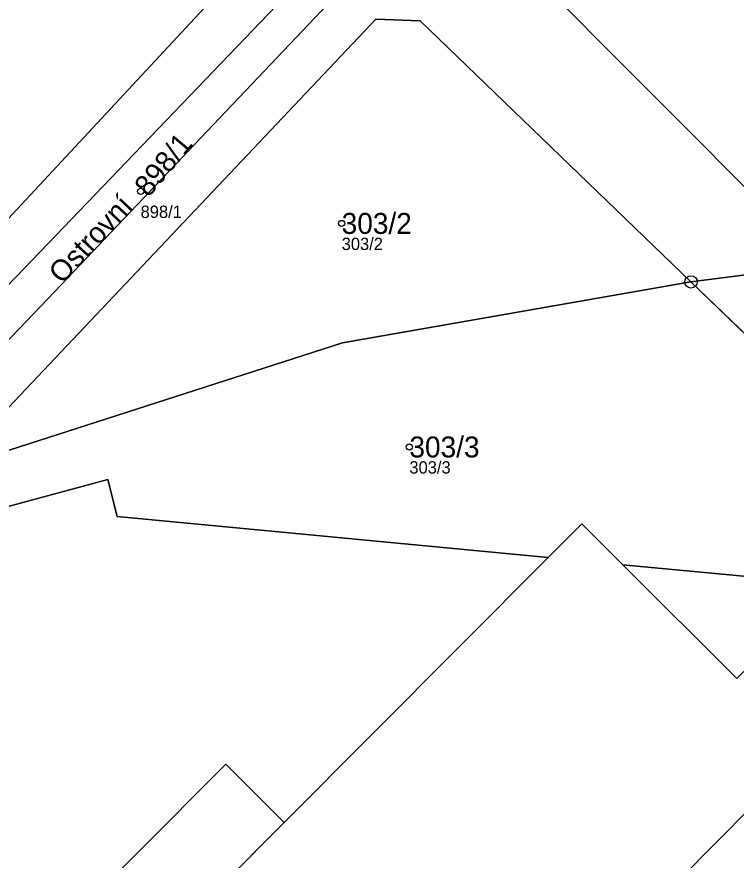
# Model space of a CAD drawing. Extents: x -734504 to -730695, y -1027923 to -1024502.
# Drawn here: x -732918.7 to -732860.4, y -1025582.5 to -1025514.1 of the extents above; entities that cross this region are included whole.
import ezdxf

# ---------------------------------------------------------------- set-up
doc = ezdxf.new("R2010")
doc.units = 0
for name, color, linetype in [('Definiční body', 7, 'Continuous'), ('Hranice parcel', 7, 'Continuous'), ('Parcelní čísla', 7, 'Continuous'), ('Polygon budovy', 7, 'Continuous'), ('Polygon parcely', 7, 'Continuous'), ('Pop  PČ popisy', 7, 'Continuous'), ('Vnitřní kresba', 7, 'Continuous'), ('Značky bodu BP', 7, 'Continuous')]:
    doc.layers.add(name, color=color, linetype=linetype)

msp = doc.modelspace()

# ---------------------------------------------------------------- linework, layer by layer
at = {"layer": 'Definiční body'}
for centre in [(-732908.7, -1025528.28), (-732892.4, -1025530.88), (-732886.91, -1025549)]:
    msp.add_circle(centre, 0.25, dxfattribs=at)
at = {"layer": 'Hranice parcel'}
msp.add_line((-732856.52, -1025542.9), (-732864.08, -1025535.62), dxfattribs=at)
for points in [[(-732860.41, -1025488.18), (-732877.85, -1025505.61), (-732877.71, -1025509.87), (-732856.97, -1025530.71), (-732849.45, -1025538.68)], [(-732896.38, -1025505.71), (-732957.97, -1025571.91), (-732963.62, -1025574.63), (-732972.08, -1025578.92)], [(-732864.08, -1025535.62), (-732886.04, -1025514.45), (-732889.64, -1025514.31), (-732924.17, -1025550.79)], [(-732864.08, -1025535.62), (-732859.64, -1025535.04), (-732849.45, -1025538.68)], [(-732924.17, -1025550.79), (-732892.32, -1025540.56), (-732864.08, -1025535.62)], [(-732938.37, -1025565.8), (-732928.06, -1025556.15), (-732911.37, -1025551.64), (-732910.61, -1025554.64), (-732875.65, -1025557.96)], [(-732875.65, -1025557.96), (-732872.92, -1025555.23), (-732869.61, -1025558.54)], [(-732869.61, -1025558.54), (-732854.92, -1025559.93), (-732852.82, -1025556.56)], [(-732869.61, -1025558.54), (-732860.36, -1025567.78), (-732856.09, -1025563.5), (-732850.33, -1025569.26), (-732900.21, -1025619.55), (-732918.63, -1025601.1), (-732923.37, -1025596.36), (-732901.8, -1025574.71), (-732897.05, -1025579.43), (-732875.65, -1025557.96)]]:
    msp.add_lwpolyline(points, dxfattribs=at)
at = {"layer": 'Polygon budovy'}
msp.add_lwpolyline([(-732918.63, -1025601.1), (-732900.21, -1025619.55), (-732850.33, -1025569.26), (-732856.09, -1025563.5), (-732860.36, -1025567.78), (-732869.61, -1025558.54), (-732872.92, -1025555.23), (-732875.65, -1025557.96), (-732897.05, -1025579.43)], close=True, dxfattribs=at)
at = {"layer": 'Polygon parcely'}
for points in [[(-732998.71, -1025555.74), (-732972.08, -1025578.92), (-732963.62, -1025574.63), (-732957.97, -1025571.91), (-732896.38, -1025505.71), (-732899.28, -1025502.96), (-732909.17, -1025512.8), (-732926.34, -1025495.55), (-732926.57, -1025495.78), (-732935.96, -1025486.39), (-732928.22, -1025478.65), (-732930.07, -1025477.39), (-732932.54, -1025477.81), (-732947.46, -1025476.73), (-732956.31, -1025468.91), (-732956.84, -1025469.17), (-732966.51, -1025469.28), (-732966.94, -1025469.24), (-732969.71, -1025468.95), (-732976.58, -1025473.25), (-732978.35, -1025471.16)], [(-732923.37, -1025596.36), (-732901.8, -1025574.71), (-732897.05, -1025579.43), (-732875.65, -1025557.96), (-732910.61, -1025554.64), (-732911.37, -1025551.64), (-732928.06, -1025556.15), (-732938.37, -1025565.8), (-732944.41, -1025571.93), (-732953.89, -1025582.02), (-732954.11, -1025583.32), (-732952.39, -1025580.73), (-732943.58, -1025571.38), (-732937.53, -1025577.32), (-732938.87, -1025578.65), (-732943.18, -1025574.37), (-732943.69, -1025574.33), (-732951.05, -1025582.09), (-732952.5, -1025584.14)], [(-732854.92, -1025559.93), (-732869.61, -1025558.54), (-732860.36, -1025567.78)], [(-732850.33, -1025569.26), (-732900.21, -1025619.55)]]:
    msp.add_lwpolyline(points, dxfattribs=at)
for points in [[(-732896.38, -1025505.71), (-732957.97, -1025571.91), (-732963.62, -1025574.63), (-732972.08, -1025578.92), (-732969.26, -1025581.59), (-732965.13, -1025585.49), (-732952.98, -1025573.51), (-732941.32, -1025563.08), (-732929.84, -1025552.46), (-732924.17, -1025550.79), (-732889.64, -1025514.31), (-732886.04, -1025514.45), (-732864.08, -1025535.62), (-732859.64, -1025535.04), (-732849.45, -1025538.68), (-732856.97, -1025530.71), (-732877.71, -1025509.87), (-732877.85, -1025505.61), (-732860.41, -1025488.18), (-732866.31, -1025485.14), (-732869.31, -1025483.6), (-732873.61, -1025481.14)], [(-732877.85, -1025505.61), (-732877.71, -1025509.87), (-732856.97, -1025530.71), (-732849.45, -1025538.68), (-732848.74, -1025539.42), (-732847.29, -1025538.28), (-732835.42, -1025528.95), (-732851.36, -1025505.31), (-732855.3, -1025495.05), (-732857.04, -1025490.53), (-732860.41, -1025488.18)], [(-732864.08, -1025535.62), (-732886.04, -1025514.45), (-732889.64, -1025514.31), (-732924.17, -1025550.79), (-732892.32, -1025540.56)], [(-732846.95, -1025548.1), (-732850.19, -1025553.58), (-732850.08, -1025553.69), (-732847.13, -1025550.81), (-732842.97, -1025546.66), (-732848.74, -1025539.42), (-732849.45, -1025538.68), (-732859.64, -1025535.04), (-732864.08, -1025535.62), (-732856.52, -1025542.9)], [(-732938.37, -1025565.8), (-732928.06, -1025556.15), (-732911.37, -1025551.64), (-732910.61, -1025554.64), (-732875.65, -1025557.96), (-732872.92, -1025555.23), (-732869.61, -1025558.54), (-732854.92, -1025559.93), (-732852.82, -1025556.56), (-732850.08, -1025553.69), (-732850.19, -1025553.58), (-732855.22, -1025548.56), (-732856.07, -1025543.34), (-732856.52, -1025542.9), (-732864.08, -1025535.62), (-732892.32, -1025540.56), (-732924.17, -1025550.79)], [(-732869.61, -1025558.54), (-732872.92, -1025555.23), (-732875.65, -1025557.96), (-732897.05, -1025579.43), (-732901.8, -1025574.71), (-732923.37, -1025596.36), (-732918.63, -1025601.1), (-732900.21, -1025619.55), (-732850.33, -1025569.26), (-732856.09, -1025563.5), (-732860.36, -1025567.78)]]:
    msp.add_lwpolyline(points, close=True, dxfattribs=at)
at = {"layer": 'Vnitřní kresba'}
for p, q in [((-732918.14, -1025534.53), (-732869.31, -1025483.6)), ((-732892.57, -1025512.1), (-732915.67, -1025536.42)), ((-732918.14, -1025534.53), (-732943.59, -1025560.88)), ((-732941.32, -1025563.08), (-732915.67, -1025536.42)), ((-732897.05, -1025579.43), (-732918.63, -1025601.1))]:
    msp.add_line(p, q, dxfattribs=at)
at = {"layer": 'Značky bodu BP'}
for radius in [0.5, 0.0303]:
    msp.add_circle((-732864.08, -1025535.62), radius, dxfattribs=at)

# ---------------------------------------------------------------- texts
at = {"layer": 'Definiční body'}
for s, p in [('898/1', (-732908.7, -1025530.436)), ('303/2', (-732892.4, -1025533.036)), ('303/3', (-732886.91, -1025551.156))]:
    msp.add_text(s, height=1, dxfattribs=at).set_placement(p)
at = {"layer": 'Parcelní čísla'}
msp.add_text('898/1', height=1.7, rotation=50, dxfattribs=at).set_placement((-732908.048, -1025528.826))
for s, p in [('303/2', (-732892.4, -1025531.73)), ('303/3', (-732886.91, -1025549.85))]:
    msp.add_text(s, height=1.7, dxfattribs=at).set_placement(p)
at = {"layer": 'Pop  PČ popisy'}
msp.add_text('Ostrovní', height=1.7, rotation=47, dxfattribs=at).set_placement((-732915.068, -1025535.859))

doc.saveas('drawing.dxf')
